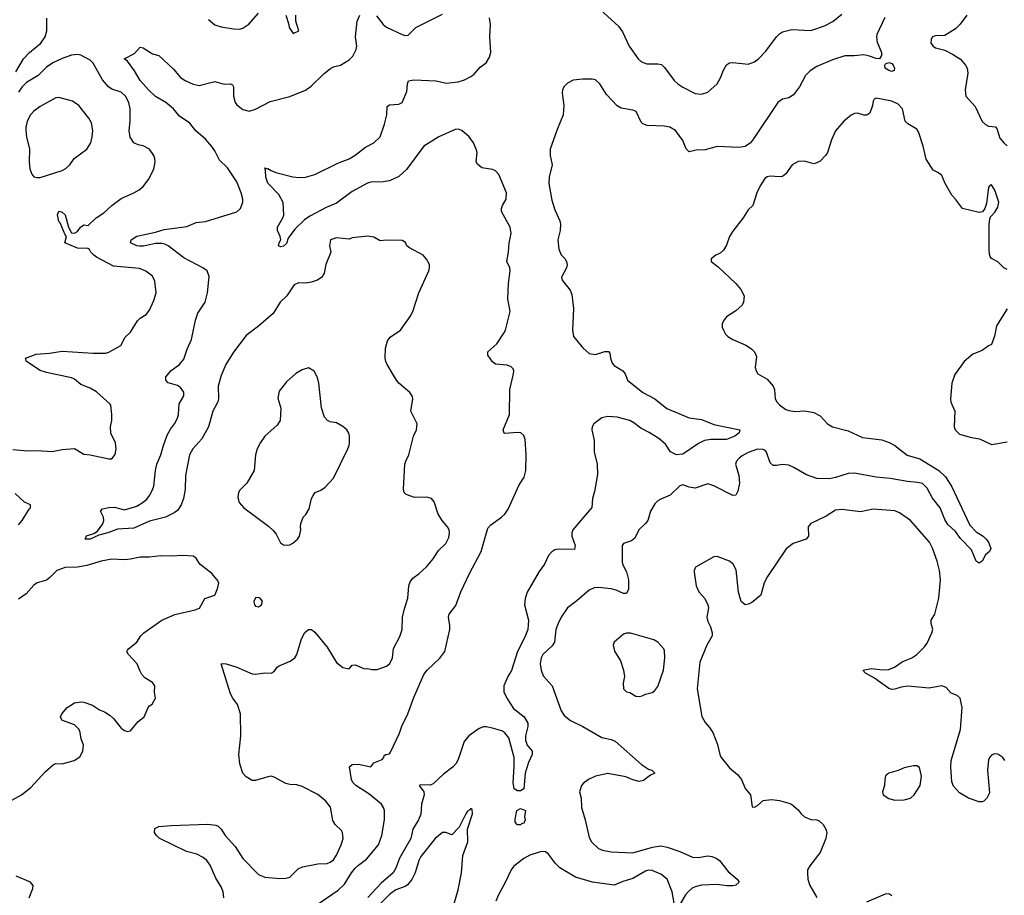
# Model space of a CAD drawing. Header units: inches. Extents: x 2057696 to 2160536, y 827480 to 1016834.
# Tile 304 of 422: x 2111479 to 2117791, y 962787 to 968400. Entities that reach past the tile are written whole.
import ezdxf

# ---------------------------------------------------------------- set-up
doc = ezdxf.new("R2010")
doc.units = ezdxf.units.IN
doc.header["$MEASUREMENT"] = 0
doc.layers.add('C1916', color=7, linetype='Continuous')

msp = doc.modelspace()

# ---------------------------------------------------------------- linework, layer by layer
at = {"layer": 'C1916', "color": 5}
for points, elevation in [([(2115110.7, 968550), (2115318, 968358), (2115343.2, 968323.2), (2115386.3, 968230), (2115444.2, 968150), (2115464.4, 968130), (2115498.4, 968118.4), (2115570, 968118.3), (2115592.7, 968112.7), (2115613.4, 968093.4), (2115675.3, 968010), (2115697.6, 967990), (2115730, 967967.7), (2115810, 967926.9), (2115850, 967922.4), (2115890, 967935.8), (2115950, 967990.2), (2115972, 968028), (2115990, 968077.6), (2116010, 968111.7), (2116030, 968124), (2116050, 968125.5), (2116150, 968115.6), (2116190, 968131.2), (2116215.1, 968150), (2116262.2, 968197.8), (2116330, 968290.4), (2116350, 968310.4), (2116370, 968322.6), (2116430, 968337.7), (2116550, 968331.3), (2116637.9, 968362.1), (2116691.4, 968388.6), (2116750, 968434.9)], 420), ([(2111454.4, 968065.6), (2111503.9, 968150), (2111541.7, 968190), (2111613.7, 968250), (2111641.1, 968290), (2111653.5, 968330), (2111653.3, 968410)], 460), ([(2112788, 962770), (2112782.5, 962810), (2112770, 962841.6), (2112736.3, 962896.3), (2112699.4, 962979.4), (2112679.1, 963010), (2112654.7, 963030), (2112614.5, 963050), (2112547.7, 963067.7), (2112373.4, 963153.4), (2112355.6, 963170), (2112343.6, 963190), (2112345.4, 963214.6), (2112370, 963228), (2112450, 963235.3), (2112682.3, 963242.3), (2112736.5, 963236.5), (2112750.6, 963230), (2112770, 963210.6), (2112795.8, 963170), (2112860.6, 963100.6), (2112910, 963023.1), (2113010, 962919.3), (2113050, 962903.8), (2113145.8, 962894.2), (2113184.2, 962895.8), (2113210, 962903), (2113264.4, 962955.6), (2113291.2, 962968.8), (2113390, 962988.8), (2113450, 962990.4), (2113470, 962999.5), (2113490, 963014.9), (2113510, 963044.9), (2113540.5, 963110), (2113551.5, 963150), (2113549.3, 963190), (2113542, 963202), (2113500.5, 963240.5), (2113486.5, 963266.5), (2113471.9, 963351.9), (2113441.6, 963390), (2113390, 963433.7), (2113290, 963485.1), (2113255.8, 963495.8), (2113210, 963498), (2113184.2, 963504.2), (2113110, 963544.5), (2113090, 963549.5), (2113070, 963547.3), (2112990, 963523.7), (2112970, 963522.7), (2112930, 963545.2), (2112910, 963569), (2112889.6, 963629.6), (2112884.5, 963690), (2112895.6, 963810), (2112894.5, 963950), (2112874.5, 964010), (2112844.5, 964050), (2112830, 964079), (2112769.5, 964270.5), (2112786.3, 964273.7), (2112802, 964270), (2112870, 964248.4), (2112970, 964207), (2112990, 964204.2), (2113050, 964213.1), (2113090, 964210.4), (2113110, 964220.7), (2113129.6, 964250), (2113141.2, 964258.8), (2113212.4, 964287.6), (2113242.7, 964310), (2113256.2, 964330), (2113285.1, 964430), (2113307.5, 964472.5), (2113329.4, 964490.6), (2113349.3, 964490.7), (2113370, 964474), (2113450, 964377.3), (2113510, 964278.8), (2113550, 964248), (2113590, 964238), (2113610, 964262), (2113630, 964264.7), (2113690, 964238), (2113710, 964241), (2113735.3, 964235.3), (2113770, 964234.8), (2113830, 964256), (2113850, 964271.3), (2113861.2, 964290), (2113869, 964310), (2113876, 964370), (2113914.9, 964445.1), (2113931.8, 964490), (2113933.6, 964570), (2113943.3, 964616.7), (2113967.6, 964692.4), (2113974, 964770), (2113982.8, 964797.2), (2113999, 964821), (2114040.5, 964850), (2114087.7, 964892.3), (2114130, 964944.9), (2114163.3, 964996.7), (2114210, 965042), (2114230, 965081), (2114234.7, 965110), (2114231.5, 965130), (2114220.7, 965150), (2114187, 965190), (2114162, 965230), (2114136.2, 965310), (2114118, 965330), (2114090, 965339.1), (2114010, 965337.6), (2113957.1, 965357.1), (2113943.6, 965370), (2113938.9, 965390), (2113947.8, 965550), (2113953.3, 965570), (2113974.5, 965610), (2114004.5, 965730), (2114022, 965770), (2114026.6, 965810), (2113986.6, 965890), (2113999.5, 965970), (2113994, 965990), (2113980.5, 966010), (2113910, 966069.8), (2113893.5, 966090), (2113834.8, 966190), (2113825.3, 966210), (2113822.4, 966230), (2113824.8, 966295.2), (2113837.4, 966342.6), (2113854.2, 966365.8), (2113919.3, 966410), (2113982.7, 966497.3), (2113998.4, 966530), (2114037, 966650), (2114100.9, 966790), (2114106.6, 966810), (2114106, 966830), (2114085.8, 966865.8), (2114066, 966890), (2113977.2, 966937.2), (2113961.2, 966950), (2113952.3, 966972.3), (2113930, 966985.2), (2113830, 966986.6), (2113790, 966982.7), (2113750, 967005.2), (2113710, 967012), (2113610, 967001.2), (2113590, 966994), (2113510, 967002), (2113471.6, 966988.4), (2113464, 966950), (2113472.7, 966910), (2113441.3, 966830), (2113430, 966775.3), (2113416.3, 966750), (2113388.9, 966731.1), (2113350, 966716.9), (2113310, 966711.3), (2113266.4, 966713.6), (2113238.8, 966701.2), (2113190.5, 966630), (2113147.7, 966590), (2113102.7, 966517.3), (2113010, 966436.2), (2112930, 966375.6), (2112850, 966269.7), (2112799.3, 966190), (2112770, 966118.4), (2112750.2, 966050), (2112752.6, 965970), (2112749.2, 965950.8), (2112717.6, 965890), (2112689.4, 965790), (2112646.7, 965713.3), (2112587.6, 965650), (2112567, 965610), (2112541.3, 965478.7), (2112538.5, 965390), (2112529.2, 965330), (2112514.5, 965290), (2112490, 965254.8), (2112470, 965238.7), (2112413.4, 965210), (2112310, 965185), (2112210, 965140.4), (2112106.5, 965133.5), (2112042.8, 965110), (2111985.2, 965094.8), (2111931, 965070), (2111898, 965070), (2111907.8, 965092.2), (2111952.9, 965107.1), (2111978.3, 965121.7), (2112012.5, 965167.5), (2112018, 965190), (2112016.9, 965210), (2111997, 965250), (2112010, 965264.9), (2112050, 965273.2), (2112085.8, 965274.2), (2112150, 965259), (2112230, 965282.4), (2112270, 965306.7), (2112292.8, 965327.2), (2112310.8, 965350), (2112330, 965386.4), (2112337.7, 965410), (2112348.9, 965511.1), (2112358.3, 965550), (2112384.4, 965610), (2112399.8, 965670), (2112423.6, 965736.4), (2112444.5, 965775.5), (2112472, 965810), (2112490, 965845.5), (2112497.1, 965870), (2112501.6, 965938.4), (2112531.6, 965990), (2112530, 966011.6), (2112510, 966042), (2112490, 966055.6), (2112430, 966073.1), (2112416.2, 966090), (2112415.2, 966110), (2112449.4, 966150.6), (2112503.9, 966190), (2112530, 966223.7), (2112551.9, 966288.1), (2112580.6, 966350), (2112605, 966475), (2112621.6, 966518.4), (2112667.7, 966590), (2112682.9, 966650), (2112694, 966754), (2112680.7, 966790), (2112653.3, 966810), (2112530, 966873.8), (2112430.3, 966950.3), (2112410, 966960.7), (2112390, 966966), (2112350, 966965.9), (2112272.3, 966947.7), (2112247.5, 966947.5), (2112229.6, 966950), (2112190, 966969.8), (2112192.4, 966990), (2112230, 967012.6), (2112350, 967038.7), (2112404.3, 967055.7), (2112550, 967074.3), (2112610, 967101.3), (2112670, 967107.6), (2112870, 967168.4), (2112894.5, 967190), (2112909.3, 967230), (2112909.4, 967250), (2112899.6, 967290), (2112870, 967361.2), (2112811.2, 967450), (2112760.2, 967500.2), (2112730, 967560.7), (2112710, 967587.8), (2112670, 967634), (2112607.4, 967687.4), (2112570, 967736.9), (2112502.7, 967782.7), (2112465.6, 967830), (2112414.7, 967870), (2112350, 967908.3), (2112303.4, 967950), (2112251.6, 968010), (2112213.6, 968073.6), (2112170, 968134), (2112148.7, 968150), (2112215.6, 968184.4), (2112250, 968224), (2112270, 968219.1), (2112330, 968182.4), (2112371.7, 968171.7), (2112464.2, 968084.2), (2112510.4, 968030), (2112539.1, 968010), (2112590, 967988), (2112630, 967979.6), (2112730, 968003.6), (2112790, 967988), (2112830.3, 967990.3), (2112842, 967982), (2112848.5, 967970), (2112850.4, 967910), (2112860.4, 967870), (2112870, 967854), (2112910, 967824), (2112950, 967814), (2112990, 967827.7), (2113084.8, 967875.2), (2113210.9, 967909.1), (2113310, 967948.2), (2113346.3, 967973.7), (2113430, 968056.3), (2113471.9, 968088.1), (2113490, 968098.8), (2113535.3, 968110), (2113590, 968142.8), (2113613.9, 968166.1), (2113636.3, 968210), (2113639.7, 968230), (2113632.4, 968290), (2113642.3, 968390), (2113659.7, 968430)], 440), ([(2112690, 968402), (2112730, 968368.4), (2112770, 968354), (2112850, 968341.6), (2112890, 968339.3), (2112910, 968346), (2112948.1, 968371.9), (2113010, 968441.6)], 460), ([(2113377.7, 962722.3), (2113520.4, 962819.6), (2113561.8, 962858.2), (2113605, 962930), (2113630, 962960.2), (2113650, 962980.2), (2113701.9, 963018.1), (2113778, 963110), (2113799.8, 963170), (2113816.9, 963270), (2113817.6, 963330), (2113812, 963350), (2113799.3, 963370), (2113717.6, 963437.6), (2113634, 963490), (2113614, 963510), (2113605.6, 963530), (2113594, 963610), (2113610, 963626), (2113650, 963627.7), (2113730, 963611.3), (2113750, 963636), (2113802.5, 963657.5), (2113814, 963670), (2113816.4, 963683.6), (2113826, 963690), (2113850, 963694), (2113856.4, 963703.6), (2113913.4, 963826.6), (2113928.1, 963871.9), (2113966.3, 963950), (2114005.7, 964054.3), (2114070, 964201.6), (2114091.1, 964230), (2114173.2, 964306.8), (2114204.6, 964350), (2114235.6, 964490), (2114236.3, 964516.3), (2114228.3, 964570), (2114231.6, 964590), (2114274.4, 964645.6), (2114307.2, 964732.8), (2114362, 964850), (2114437.3, 964990), (2114479.4, 965140.6), (2114498.3, 965161.7), (2114568.5, 965210), (2114590, 965231.3), (2114610, 965262.7), (2114681.2, 965418.8), (2114713.1, 965466.9), (2114722.9, 965510), (2114725.4, 965610), (2114718.8, 965710), (2114710, 965735.6), (2114690.7, 965750.7), (2114670, 965753.3), (2114590, 965747.3), (2114585.2, 965750), (2114578.4, 965770), (2114618.5, 965870), (2114620.6, 966030), (2114644.2, 966130), (2114646.6, 966150), (2114642.6, 966162.6), (2114630, 966175.8), (2114604.5, 966184.5), (2114530, 966191.2), (2114510, 966207.6), (2114480.5, 966250), (2114480.5, 966270), (2114537.4, 966322.6), (2114583.5, 966390), (2114592.3, 966410), (2114622.6, 966530), (2114607.7, 966610), (2114612.5, 966710), (2114623.2, 966790), (2114620.6, 966810), (2114602.4, 966850), (2114613.4, 966910), (2114615.8, 966970), (2114628.9, 967030), (2114622.5, 967070), (2114568.3, 967171.7), (2114568.3, 967190), (2114575.1, 967210), (2114597.3, 967250), (2114599.1, 967290), (2114550, 967407), (2114530, 967431.5), (2114510, 967440.5), (2114442, 967450), (2114413.4, 967473.4), (2114405.1, 967490), (2114411.2, 967548.8), (2114405.8, 967570), (2114389, 967610), (2114359.3, 967650), (2114312.8, 967690), (2114290, 967698.5), (2114270, 967695.9), (2114166.2, 967650), (2114069.2, 967590), (2113959.1, 967440.9), (2113910, 967395.5), (2113850, 967366.5), (2113810, 967360.2), (2113730, 967358), (2113707.9, 967352.1), (2113610, 967298.6), (2113510, 967225), (2113443.1, 967196.9), (2113338.4, 967141.6), (2113303.7, 967116.3), (2113241.9, 967058.1), (2113200.9, 966999.1), (2113190, 966966.6), (2113170, 966949.5), (2113150, 966944), (2113138, 966950), (2113142, 966970), (2113152.7, 966990), (2113149.2, 967010), (2113131.5, 967050), (2113131.2, 967070), (2113166.2, 967130), (2113171.7, 967148.3), (2113168.2, 967228.2), (2113139, 967279), (2113070, 967351.8), (2113056.9, 967390), (2113055.3, 967435.3), (2113049.3, 967450.7), (2113064.7, 967444.7), (2113070, 967446.8), (2113090, 967433), (2113120.9, 967420.9), (2113230, 967393.7), (2113270, 967388.9), (2113310, 967391.6), (2113370, 967408.9), (2113519.2, 967480.8), (2113590, 967507.8), (2113630, 967531.3), (2113696.5, 967583.5), (2113749.7, 967610), (2113789.7, 967650), (2113818.4, 967730), (2113832.1, 967790), (2113835.6, 967844.4), (2113850, 967854.9), (2113910, 967858.7), (2113931, 967869), (2113960.7, 967939.3), (2113964.5, 967990), (2113971, 968009), (2114004.8, 968015.2), (2114148.2, 968008.2), (2114213, 967993), (2114290, 968001.7), (2114330, 968015.3), (2114370, 968035.8), (2114389.5, 968050), (2114430, 968095.5), (2114470, 968124.4), (2114490, 968160.7), (2114498.5, 968190), (2114493.8, 968290), (2114496.8, 968370), (2114490, 968411.6)], 420), ([(2113184.7, 968430), (2113204.7, 968370), (2113206, 968350), (2113232.7, 968312.7), (2113268, 968330), (2113248, 968390), (2113248, 968430)], 460), ([(2117025, 968415), (2116974.8, 968305.2), (2116972, 968288), (2116975.9, 968255.9), (2117004.9, 968190), (2117004, 968170), (2116990.2, 968149.8), (2116970, 968151), (2116927.6, 968167.6), (2116890, 968176), (2116828.4, 968168.4), (2116770, 968168.2), (2116690, 968142.9), (2116590, 968099.4), (2116546.4, 968073.6), (2116516.9, 968043.1), (2116478, 967970), (2116440.3, 967919.7), (2116410, 967899.8), (2116370, 967891.6), (2116338.6, 967870), (2116183.9, 967636.1), (2116163.2, 967610), (2116130, 967587.2), (2116090, 967581.4), (2115950, 967588), (2115874.4, 967565.6), (2115815.1, 967564.9), (2115770, 967552.3), (2115752.6, 967572.6), (2115730, 967626), (2115682.9, 967690), (2115647.9, 967712.1), (2115610, 967717.8), (2115502.3, 967722.3), (2115473.3, 967733.3), (2115464, 967744), (2115430.9, 967810.9), (2115410, 967819.4), (2115334, 967834), (2115309, 967849), (2115241, 967921), (2115198.2, 967990), (2115170, 968015.1), (2115150, 968019.3), (2115090, 968019.8), (2115028, 968012), (2114990, 967994), (2114967.2, 967970), (2114958, 967950), (2114955.6, 967930), (2114966.4, 967850), (2114962.9, 967790), (2114924, 967696), (2114880.2, 967570), (2114879.2, 967530), (2114891.8, 967470), (2114874.3, 967390), (2114871.8, 967350), (2114890, 967242.8), (2114910, 967180.7), (2114941.7, 967110), (2114945.2, 967090), (2114944.4, 967050), (2114929.4, 966990), (2114936.3, 966930), (2114950, 966893.7), (2114973.4, 966870), (2114984.9, 966850), (2114988.9, 966830), (2114983.7, 966810), (2114953.4, 966750), (2114957.3, 966730), (2115007.1, 966667.1), (2115018, 966638), (2115029.4, 966549.4), (2115023.5, 966410), (2115030.2, 966370), (2115090, 966296.9), (2115130, 966259.5), (2115170, 966253.4), (2115230, 966273.7), (2115254.2, 966274.2), (2115262, 966262), (2115265.5, 966230), (2115277.7, 966197.7), (2115290, 966183), (2115346, 966150), (2115361, 966130), (2115374.8, 966090), (2115474.4, 966010), (2115550, 965969.1), (2115628.7, 965908.7), (2115770, 965847.6), (2115850, 965837.7), (2115930, 965806), (2116096, 965770), (2116090.7, 965750.7), (2116064.4, 965730), (2116010, 965709.8), (2115909.8, 965709.8), (2115870, 965703.4), (2115830, 965683.4), (2115730, 965615.3), (2115690, 965610.8), (2115651.4, 965630), (2115619.5, 965679.5), (2115575.8, 965715.8), (2115514.1, 965754.1), (2115460.8, 965780.8), (2115416.8, 965816.8), (2115390, 965829.8), (2115310, 965851.3), (2115250, 965856.8), (2115211.3, 965848.7), (2115159.1, 965810), (2115148.4, 965790), (2115147.2, 965770), (2115162.4, 965702.4), (2115162.2, 965630), (2115180.2, 965550), (2115183.7, 965483.7), (2115164.3, 965375.7), (2115150.2, 965330), (2115146.7, 965273.3), (2115025.8, 965130), (2115017.8, 965110), (2115017.6, 965090), (2115039.5, 965030), (2115035.3, 965004.7), (2114930, 965005.7), (2114910, 965000.7), (2114890, 964988.7), (2114870, 964965.4), (2114842.7, 964910), (2114810, 964863.5), (2114732.1, 964730), (2114720.1, 964690), (2114715.7, 964650), (2114740.3, 964550), (2114735.5, 964490), (2114718, 964442), (2114671.2, 964350), (2114631.2, 964228.8), (2114608.4, 964190), (2114583, 964130), (2114583.2, 964090), (2114605.1, 964045.1), (2114645.2, 963985.2), (2114712.9, 963930), (2114736.1, 963890), (2114736.6, 963870), (2114720.9, 963810), (2114721.4, 963781.4), (2114731.4, 963750), (2114764.9, 963710), (2114764.9, 963690), (2114741.1, 963638.9), (2114718.9, 963570), (2114711.8, 963470), (2114690, 963457.4), (2114670, 963456.9), (2114648.9, 963470), (2114642.2, 963510), (2114649.4, 963610.6), (2114648.2, 963670), (2114615.5, 963795.5), (2114590, 963829.2), (2114570, 963841.1), (2114510, 963859.2), (2114470, 963867.8), (2114452.9, 963867.1), (2114423.5, 963856.5), (2114358.9, 963810), (2114327.7, 963772.3), (2114290, 963658), (2114274.6, 963630), (2114257, 963610), (2114196.2, 963563.8), (2114130, 963501.5), (2114110, 963492.9), (2114050, 963495.6), (2114038.8, 963490), (2114068.7, 963450), (2114072.7, 963430), (2114055.3, 963370), (2114050, 963307), (2114034.8, 963270), (2113999.5, 963210), (2113986.7, 963150), (2113914.2, 963025.8), (2113890, 962961.1), (2113872.6, 962930), (2113796, 962864), (2113710, 962773.7)], 420), ([(2113766.3, 968426.3), (2113808.6, 968368.6), (2113830, 968351.8), (2113930, 968304.9), (2113950, 968299.3), (2113970, 968302), (2114019, 968350), (2114190, 968436.3)], 440), ([(2117550.6, 968430), (2117508.6, 968371.4), (2117478, 968342), (2117410, 968299), (2117350, 968297.2), (2117332, 968290), (2117323.5, 968276.5), (2117321, 968250), (2117336, 968230), (2117350, 968220.7), (2117410, 968205.5), (2117459.3, 968179.3), (2117510, 968146.7), (2117542.6, 968110), (2117553.1, 968090), (2117557.4, 968057.4), (2117539.6, 967950), (2117543.7, 967910), (2117604.8, 967844.8), (2117650, 967748.2), (2117670, 967728.4), (2117690, 967718.4), (2117734.6, 967714.6), (2117743.1, 967703.1), (2117761.7, 967641.7), (2117787.4, 967610), (2117810, 967591.5)], 440), ([(2111434.6, 965645.4), (2111530, 965637.3), (2111590, 965638.9), (2111687.8, 965632.2), (2111750, 965644.4), (2111830, 965650.6), (2111890, 965614), (2111930.4, 965610.4), (2112050, 965584), (2112070, 965586), (2112090, 965612), (2112096.2, 965650), (2112092, 965688), (2112063.7, 965750), (2112060.9, 965790), (2112069.3, 965830), (2112069.3, 965870), (2112062.7, 965930), (2112056.6, 965936.6), (2111970, 966014.2), (2111930, 966038.8), (2111870, 966062.3), (2111830, 966094.8), (2111810, 966104.5), (2111650, 966139), (2111610, 966151.9), (2111522, 966210), (2111515.3, 966230), (2111584.9, 966255.1), (2111670, 966261.7), (2111750, 966275), (2111950, 966261.5), (2112030, 966262), (2112050, 966268.5), (2112127.7, 966312.3), (2112155.6, 966364.4), (2112190, 966397.3), (2112233.2, 966470), (2112250, 966486.8), (2112289.5, 966510.5), (2112310, 966538.8), (2112339.5, 966600.5), (2112352.8, 966650), (2112344.9, 966724.9), (2112330, 966756), (2112288.2, 966788.2), (2112246.2, 966806.2), (2112080.1, 966820.1), (2111970, 966878.7), (2111954.5, 966890), (2111935.1, 966910), (2111926.3, 966926.3), (2111914.6, 966934.6), (2111850, 966935.6), (2111768, 966970), (2111779, 967010), (2111770, 967022), (2111737.7, 967097.7), (2111730, 967106), (2111721.6, 967150), (2111730, 967173), (2111750, 967166.8), (2111770.7, 967150), (2111791.3, 967070), (2111810, 967034), (2111830, 967032), (2111850, 967042), (2111868.9, 967071.1), (2111880.2, 967079.8), (2111890, 967084.7), (2111918, 967082), (2111969.2, 967130), (2112018.3, 967161.7), (2112069.5, 967210), (2112130, 967254.4), (2112210, 967290.5), (2112245.2, 967310), (2112269.7, 967330.3), (2112303.8, 967376.2), (2112337.7, 967442.3), (2112347.3, 967490), (2112345.1, 967510), (2112337.6, 967530), (2112310, 967569.5), (2112270, 967591.5), (2112238.6, 967598.6), (2112210, 967611.8), (2112187.9, 967647.9), (2112180.9, 967690), (2112187.9, 967750), (2112186.8, 967830), (2112178.8, 967870), (2112157.6, 967910), (2112130, 967935.1), (2112070, 967956), (2112048, 967970), (2112010, 968015.6), (2111950, 968121.7), (2111930, 968140.3), (2111870, 968172.8), (2111850, 968177.1), (2111810, 968173.6), (2111750, 968152.7), (2111690, 968123.7), (2111650, 968095.7), (2111597.3, 968042.7), (2111521.8, 967998.2), (2111494.4, 967970), (2111470, 967935.1)], 460), ([(2117810, 966799.5), (2117789.2, 966810), (2117750, 966849), (2117710, 966869.2), (2117701.6, 966881.6), (2117696.2, 966896.2), (2117694.7, 966930), (2117695.1, 967090), (2117699.3, 967120.7), (2117703.7, 967136.3), (2117730, 967166), (2117750, 967198), (2117756.2, 967230), (2117730, 967308), (2117710, 967342), (2117701, 967339), (2117690, 967326), (2117677.5, 967222.5), (2117666.8, 967190), (2117650.7, 967169.3), (2117630, 967165.2), (2117524, 967190), (2117479.5, 967250), (2117454.7, 967274.7), (2117412.4, 967350), (2117390, 967402), (2117370, 967419.6), (2117335.8, 967435.8), (2117290, 967506.6), (2117271.2, 967590), (2117240.8, 967680.8), (2117230, 967698), (2117172.3, 967732.3), (2117156.2, 967750), (2117139.3, 967830), (2117110, 967858), (2117070, 967879), (2116970, 967897.2), (2116958, 967890), (2116950, 967878), (2116946.8, 967850), (2116930, 967802), (2116910, 967789), (2116890, 967789.2), (2116850, 967801.2), (2116830, 967799), (2116810, 967789), (2116762.8, 967750), (2116710, 967689), (2116683, 967630), (2116658.8, 967550), (2116647.5, 967532.5), (2116610, 967494), (2116590, 967482), (2116570, 967477.2), (2116510, 967492.7), (2116470, 967492.3), (2116430.8, 967470), (2116390, 967413.2), (2116370, 967396), (2116350, 967392.3), (2116290, 967398), (2116270, 967392.7), (2116256.8, 967383.2), (2116225.2, 967334.8), (2116204, 967290), (2116178.8, 967210), (2116150, 967182), (2116118, 967130), (2116050, 967045.2), (2116030.4, 967009.6), (2116010, 966955.3), (2115990, 966922), (2115970, 966904), (2115942, 966890), (2115912.7, 966867.3), (2115912, 966850), (2115955.9, 966815.9), (2116070.8, 966710), (2116102.8, 966670), (2116122.8, 966630), (2116118.8, 966590), (2116110.5, 966569.5), (2116070, 966534), (2116010, 966495.3), (2115991.3, 966470), (2115982, 966450), (2115982, 966430), (2115991.3, 966410), (2116004.5, 966384.5), (2116018, 966370), (2116051.3, 966350), (2116134.2, 966314.2), (2116171.3, 966290), (2116190.6, 966270.6), (2116202, 966242), (2116194.8, 966170), (2116201, 966150), (2116211.3, 966130), (2116270, 966096), (2116310.4, 966050.4), (2116318.8, 966030), (2116323, 965970), (2116333, 965950), (2116350, 965930.6), (2116390, 965901.3), (2116410, 965894), (2116450, 965888.9), (2116511.9, 965891.9), (2116570, 965883.1), (2116610, 965861.6), (2116658, 965810), (2116690, 965790.3), (2116790, 965765.4), (2116881.6, 965721.6), (2117006.4, 965706.4), (2117053, 965690), (2117090, 965671.3), (2117167.8, 965607.8), (2117250, 965584.3), (2117371.7, 965510), (2117414.9, 965470), (2117453.1, 965410), (2117570, 965158.8), (2117610, 965117.3), (2117656, 965090), (2117676, 965070), (2117690, 965051.3), (2117704, 965010), (2117696, 964990), (2117670, 964969), (2117650, 964928.7), (2117630, 964915.3), (2117610, 964928.7), (2117581.2, 965001.2), (2117510, 965073.6), (2117479.4, 965119.4), (2117430, 965163.5), (2117410, 965196.3), (2117380.3, 965270), (2117330, 965332.8), (2117297.6, 965397.6), (2117266.1, 965426.1), (2117234.3, 965434.3), (2117170, 965438.9), (2117058.7, 965458.7), (2116970, 965467.9), (2116830, 965494.2), (2116790, 965491.1), (2116710, 965464.7), (2116670, 965456.3), (2116590, 965458.3), (2116522.3, 965482.3), (2116442.9, 965530), (2116410, 965544.8), (2116370.3, 965549.7), (2116330, 965541.6), (2116310, 965542.9), (2116290, 965559.3), (2116267.1, 965627.1), (2116258, 965638), (2116245.4, 965645.4), (2116210, 965646.6), (2116150, 965624.7), (2116110, 965604.2), (2116090.5, 965590), (2116074.9, 965570), (2116068.5, 965550), (2116090, 965478), (2116094.3, 965430), (2116082.9, 965377.1), (2116070, 965352.7), (2116050, 965349.6), (2115930, 965411.8), (2115890, 965423.7), (2115810, 965398), (2115770, 965403.7), (2115730, 965418), (2115710, 965412.7), (2115648.5, 965351.5), (2115590, 965326.6), (2115570, 965315.1), (2115550, 965296), (2115523.8, 965250), (2115505.5, 965190), (2115490.6, 965170), (2115447.3, 965130), (2115423, 965077), (2115400.5, 965059.5), (2115350, 965041.2), (2115342, 965030), (2115340.4, 964930), (2115344.4, 964910), (2115370, 964861), (2115382, 964810), (2115382, 964750), (2115370, 964722), (2115350, 964721.3), (2115303.7, 964743.7), (2115271.4, 964751.4), (2115190, 964760.2), (2115161.9, 964758.1), (2115130, 964743.5), (2115050, 964673.6), (2114990.3, 964629.7), (2114950.3, 964569.7), (2114930.3, 964529.7), (2114917, 964490), (2114906.7, 964410), (2114893.2, 964386.8), (2114832.2, 964330), (2114822, 964310), (2114816.5, 964270), (2114821.7, 964230), (2114833.9, 964193.9), (2114892.7, 964130), (2114949.2, 963969.2), (2114970, 963939.3), (2115010, 963907), (2115090, 963868.9), (2115210, 963798.3), (2115270, 963785.5), (2115295.5, 963775.5), (2115465.1, 963625.1), (2115510, 963596.4), (2115532, 963590), (2115550.8, 963570), (2115522, 963558), (2115477.2, 963522.8), (2115450, 963516), (2115410, 963526.3), (2115365.6, 963545.6), (2115250, 963566.8), (2115169.4, 963550.6), (2115126, 963530), (2115093.4, 963506.6), (2115080.3, 963490), (2115068.7, 963450), (2115079, 963410), (2115081.3, 963350), (2115104.7, 963270), (2115130, 963157.3), (2115144.4, 963130), (2115190, 963087.1), (2115216.2, 963076.2), (2115270, 963065.7), (2115410, 963058.9), (2115535.8, 963095.8), (2115590, 963103.6), (2115630, 963096.1), (2115710, 963067.9), (2115792.2, 963032.2), (2115829.2, 963029.2), (2115890, 963039.2), (2115915.9, 963035.9), (2115944.5, 963024.5), (2115965.5, 963010), (2116020.2, 962940.2), (2116078, 962890), (2116090.5, 962870), (2116070, 962852.3), (2116050, 962846.6), (2116013.4, 962846.6), (2115950, 962856.1), (2115850, 962850.9), (2115810, 962841.7), (2115790, 962832.4), (2115763.6, 962810), (2115746.7, 962790), (2115710, 962727.8)], 440), ([(2117810, 966546.6), (2117742.3, 966437.7), (2117728.2, 966371.8), (2117710, 966318), (2117690, 966308.7), (2117650, 966279), (2117590, 966256), (2117534.8, 966210), (2117473.8, 966126.2), (2117454.9, 966070), (2117445.5, 965970), (2117448.5, 965948.5), (2117474, 965890), (2117470.5, 965790.5), (2117477.3, 965770), (2117503.9, 965743.9), (2117581.1, 965721.1), (2117633.2, 965713.2), (2117710, 965678), (2117810, 965693.4)], 460), ([(2111470, 965162), (2111493.6, 965190), (2111538.6, 965261.4), (2111548.7, 965270), (2111548.7, 965290), (2111510, 965307), (2111450, 965363.5)], 460), ([(2117795.6, 963650), (2117780.9, 963670), (2117750, 963691.8), (2117730, 963694), (2117712.3, 963687.7), (2117695.5, 963670), (2117690, 963655.3), (2117684.2, 963590), (2117696.3, 963443.7), (2117678.8, 963410), (2117661, 963390), (2117650, 963385.1), (2117630, 963386), (2117561.2, 963410), (2117504.6, 963444.6), (2117466.1, 963486.1), (2117454.3, 963514.3), (2117448.2, 963610), (2117450.8, 963650), (2117510.6, 963850), (2117520.4, 963990), (2117509.4, 964050), (2117490, 964067), (2117450, 964082), (2117418, 964118), (2117390, 964129.7), (2117310, 964114.7), (2117172.5, 964127.5), (2117130, 964120.9), (2117090, 964107.8), (2117070, 964107), (2117050, 964112.7), (2116959, 964179), (2116900.9, 964210), (2116884, 964230), (2116940.1, 964239.9), (2117010, 964231.4), (2117050, 964235.2), (2117087, 964250), (2117136.5, 964283.5), (2117198, 964310), (2117229.8, 964330.2), (2117280.1, 964379.9), (2117296.4, 964403.6), (2117327.6, 964470), (2117333.3, 964490), (2117322.6, 964530), (2117323.1, 964550), (2117346, 964590), (2117371.9, 964691.9), (2117381.3, 964810), (2117375.4, 964870), (2117362, 964930), (2117331.3, 965011.3), (2117311, 965050), (2117189, 965189), (2117119.6, 965239.6), (2117090, 965251.1), (2116950, 965262.9), (2116870, 965244.7), (2116750, 965260.5), (2116710, 965256.3), (2116650, 965216.9), (2116550.3, 965169.7), (2116534.9, 965150), (2116535.3, 965090), (2116522, 965070), (2116438.4, 965041.6), (2116392.6, 965007.4), (2116272.2, 964830), (2116252.6, 964790), (2116230.5, 964710), (2116170, 964662.7), (2116150, 964653.2), (2116129.4, 964649.4), (2116105.2, 964670), (2116087.3, 964730), (2116072.8, 964872.8), (2116052.7, 964910), (2116030, 964929.3), (2115950, 964958.4), (2115930, 964956.2), (2115811, 964890), (2115802, 964870), (2115802.5, 964857.5), (2115816.3, 964770), (2115832.8, 964732.8), (2115870.8, 964690), (2115890.8, 964650), (2115894.8, 964630), (2115884, 964570), (2115890, 964542), (2115908, 964508), (2115919.1, 964470), (2115918, 964450), (2115884.4, 964390), (2115839, 964281), (2115821.6, 964110), (2115852.8, 963932.8), (2115874.2, 963894.2), (2115902.3, 963862.3), (2115922, 963830), (2115952.6, 963752.6), (2115967, 963690), (2115975.8, 963670), (2116030, 963603.8), (2116080.7, 963560.7), (2116107.3, 963530), (2116130.7, 963470.7), (2116164.7, 963430), (2116174, 963354), (2116190, 963352), (2116210, 963362), (2116246, 963394), (2116299.6, 963400.4), (2116350, 963393.7), (2116410, 963378.4), (2116426.8, 963370), (2116470, 963334), (2116488.8, 963308.8), (2116510, 963290.6), (2116550, 963273.4), (2116590, 963270.6), (2116604.9, 963264.9), (2116630, 963241), (2116647.7, 963210), (2116653, 963190), (2116648.1, 963151.9), (2116610, 963061.2), (2116544.8, 962975.2), (2116530.4, 962950), (2116528.6, 962931.4), (2116532, 962890), (2116544.6, 962850), (2116590, 962773)], 460), ([(2111410, 963386.8), (2111490, 963430.7), (2111550, 963477.3), (2111641.2, 963578.8), (2111695.1, 963624.9), (2111710, 963630.8), (2111750, 963630.6), (2111828, 963650), (2111865.1, 963674.9), (2111883.7, 963710), (2111886.6, 963750), (2111872, 963790), (2111867, 963830), (2111859.5, 963850), (2111830, 963879.6), (2111749.5, 963909.5), (2111741.2, 963930), (2111749.3, 963950), (2111783.7, 963990), (2111830, 964020.5), (2111870, 964028), (2111890, 964025.5), (2111944.9, 964004.9), (2111990, 963974.8), (2112022, 963962), (2112058.5, 963938.5), (2112079.9, 963919.9), (2112130, 963858.8), (2112150, 963842.8), (2112170, 963836), (2112190, 963841), (2112238.6, 963901.4), (2112277.2, 963930), (2112302, 963990), (2112310, 964002), (2112328.4, 964011.6), (2112348.7, 964050), (2112342, 964090), (2112344, 964130), (2112329, 964150), (2112281.7, 964181.7), (2112262.7, 964202.7), (2112247.8, 964227.8), (2112231.5, 964271.5), (2112177.2, 964330), (2112165.2, 964350), (2112170, 964358), (2112179, 964370), (2112230, 964410.7), (2112255.1, 964450), (2112273.6, 964470), (2112388.9, 964551.1), (2112472.9, 964587.1), (2112603.3, 964616.7), (2112632.1, 964627.9), (2112666, 964690), (2112729.2, 964710), (2112747.5, 964752.5), (2112755.1, 964790), (2112745.6, 964810), (2112709.6, 964850), (2112634, 964910), (2112610, 964949), (2112590, 964960.9), (2112525.4, 964965.4), (2112450, 964960.5), (2112384.2, 964964.2), (2112310, 964955.1), (2112250, 964955.1), (2112190, 964941), (2112150, 964937.6), (2112070, 964942.8), (2112000.7, 964930), (2111910, 964900.3), (2111850, 964890.8), (2111770, 964887.8), (2111716.3, 964870), (2111670, 964821.6), (2111650, 964807.3), (2111590, 964789.4), (2111570, 964774.5), (2111521.1, 964718.9), (2111470, 964685.6)], 460), ([(2114258, 962710), (2114290, 962822.8), (2114310.6, 962930), (2114318.8, 963041.2), (2114351.6, 963130), (2114349.6, 963210.4), (2114382, 963310), (2114378.6, 963338.6), (2114370, 963344), (2114365.5, 963334.5), (2114350, 963327), (2114339.5, 963310), (2114296.5, 963223.5), (2114250, 963174.5), (2114210, 963189.3), (2114190, 963189.4), (2114142, 963150), (2114050, 963035.6), (2114037.3, 963010), (2114014, 962930), (2113991.8, 962888.2), (2113965.9, 962854.1), (2113950, 962842.6), (2113890, 962821.5), (2113850, 962792.7), (2113730, 962670.6)], 440), ([(2115675.4, 962735.4), (2115662, 962810), (2115629, 962890), (2115590, 962922.7), (2115534.3, 962945.7), (2115510, 962947.4), (2115490, 962941), (2115410, 962894.6), (2115345.1, 962874.9), (2115289.3, 962850.7), (2115152, 962872), (2115043.1, 962903.1), (2114941.8, 962961.8), (2114913.1, 962990), (2114870, 963051.2), (2114850, 963065.1), (2114830, 963068.2), (2114810, 963064), (2114750, 963043.5), (2114710, 963022.3), (2114646.6, 962973.4), (2114629.2, 962950), (2114591.5, 962868.5), (2114548.1, 962790), (2114532.1, 962750)], 440), ([(2111539, 962770), (2111562, 962830), (2111564, 962850), (2111548.7, 962870), (2111455.3, 962910)], 460), ([(2116910, 962745.2), (2117030, 962796.3), (2117050, 962798.8), (2117070, 962786)], 460)]:
    msp.add_lwpolyline(points, dxfattribs=dict(at, elevation=elevation))
for points, elevation in [([(2117070, 968068.3), (2117050, 968074.5), (2117028.5, 968090), (2117024.7, 968110), (2117030, 968118), (2117050, 968126), (2117070, 968120.5), (2117079.3, 968110), (2117087.3, 968090), (2117086, 968074)], 420), ([(2111730, 967901.3), (2111710, 967899.7), (2111610, 967843.1), (2111570, 967814.8), (2111547.9, 967790), (2111526.7, 967750), (2111517.4, 967710), (2111517.4, 967690), (2111521.7, 967650), (2111542.3, 967570), (2111540.3, 967490), (2111544.2, 967444.2), (2111556.3, 967410), (2111570, 967394), (2111590, 967387.7), (2111610, 967388.2), (2111750, 967434), (2111774.1, 967445.9), (2111800.7, 967470), (2111828.6, 967511.4), (2111909.3, 967570), (2111934, 967610), (2111944.2, 967650), (2111948, 967690), (2111938.8, 967738.8), (2111922, 967770), (2111857.4, 967850), (2111818.2, 967878.2)], 480), ([(2113330, 966169), (2113290, 966156), (2113250, 966132), (2113190, 966078), (2113141.5, 966018.5), (2113134.2, 965974.2), (2113152.4, 965910), (2113147.7, 965830), (2113130, 965801.2), (2113050.5, 965729.5), (2113022.8, 965690), (2113002, 965650), (2112990.7, 965610), (2112982.8, 965510), (2112934, 965430), (2112890, 965384), (2112882, 965370), (2112876.8, 965336.8), (2112885.5, 965305.5), (2112915.5, 965270), (2113073.8, 965153.8), (2113104.6, 965124.6), (2113122, 965102), (2113150, 965047.3), (2113170, 965034), (2113190, 965030.7), (2113210, 965034), (2113230, 965044), (2113259, 965070), (2113273.2, 965090), (2113282, 965130), (2113278, 965150), (2113282, 965170), (2113295.3, 965210), (2113312.5, 965227.5), (2113334.5, 965265.5), (2113349.4, 965330), (2113359.3, 965350), (2113374, 965370), (2113410, 965384.9), (2113437.2, 965402.8), (2113490, 965461), (2113582.9, 965650), (2113591.5, 965670), (2113593.3, 965690), (2113592.8, 965730), (2113588, 965750), (2113575.1, 965770), (2113550, 965791.3), (2113510, 965815.1), (2113470, 965822.9), (2113451.5, 965831.5), (2113433, 965853), (2113412.8, 965912.8), (2113397, 966070), (2113387.2, 966107.2), (2113366.3, 966146.3)], 460), ([(2113010, 964696), (2112990, 964694), (2112978.8, 964670), (2112984.9, 964650), (2112990, 964641), (2113010, 964636), (2113028.7, 964650), (2113034.5, 964670), (2113022, 964690)], 460), ([(2115370, 964467), (2115350, 964462), (2115290.7, 964410), (2115284, 964390), (2115292.8, 964352.8), (2115330.6, 964290), (2115350.5, 964230.5), (2115356.3, 964190), (2115347.5, 964147.5), (2115350.8, 964110.8), (2115370, 964091.3), (2115390, 964086), (2115430, 964062.8), (2115450, 964060.7), (2115470, 964065.5), (2115490, 964075.5), (2115533.6, 964086.4), (2115550, 964098.8), (2115570, 964126), (2115606.9, 964230), (2115615.1, 964310), (2115613.1, 964353.1), (2115607.6, 964367.6), (2115590, 964389.2), (2115569.6, 964409.6), (2115544.2, 964424.2), (2115393.7, 964466.3)], 460), ([(2117210, 963617), (2117150, 963604.2), (2117110, 963587), (2117050, 963569.4), (2117030, 963552.3), (2117024.4, 963530), (2117023, 963490), (2117010.5, 963450), (2117015.5, 963430), (2117050, 963407.7), (2117090, 963397.6), (2117150, 963398.6), (2117190, 963409.1), (2117213.3, 963430), (2117251.1, 963490), (2117259.7, 963550), (2117246.6, 963606.6), (2117230, 963616)], 480), ([(2114670, 963238), (2114655.3, 963255.3), (2114654.6, 963274.6), (2114667, 963330), (2114690, 963342.8), (2114721, 963330), (2114716, 963290), (2114718.8, 963270), (2114710, 963249.2), (2114695.3, 963244.7), (2114690, 963238)], 420)]:
    msp.add_lwpolyline(points, close=True, dxfattribs=dict(at, elevation=elevation))

doc.saveas('drawing.dxf')
